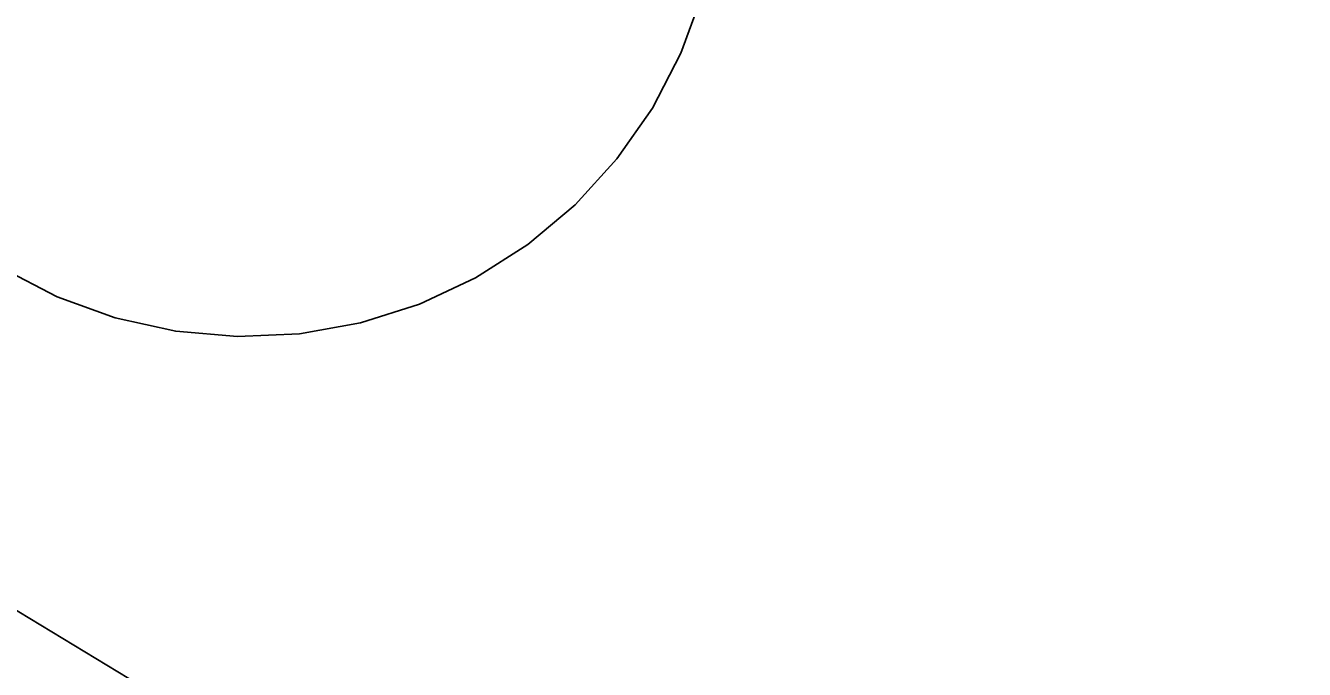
# Model space of a CAD drawing. Extents: x 6540402 to 6566579, y 5525343 to 5532423.
# Drawn here: x 6544580.541 to 6544581.216, y 5526292.45 to 5526292.79 of the extents above; entities that cross this region are included whole.
import ezdxf

# ---------------------------------------------------------------- set-up
doc = ezdxf.new("R2010")
doc.units = 0
doc.layers.add('IR_ps_geometria', color=7, linetype='Continuous')
doc.layers.add('TOR_PS_T-tory projektowane', color=7, linetype='Continuous')

msp = doc.modelspace()

# ---------------------------------------------------------------- linework, layer by layer
at = {"layer": 'IR_ps_geometria'}
msp.add_lwpolyline([(6544580.89786, 5526292.80606), (6544580.88671, 5526292.77532), (6544580.87165, 5526292.74629), (6544580.85294, 5526292.71948), (6544580.83088, 5526292.69533), (6544580.80585, 5526292.67428), (6544580.7783, 5526292.65667), (6544580.74868, 5526292.64281), (6544580.71751, 5526292.63293), (6544580.68531, 5526292.62721), (6544580.65264, 5526292.62574), (6544580.62006, 5526292.62854), (6544580.58812, 5526292.63557), (6544580.55738, 5526292.64672), (6544580.52835, 5526292.66177)], dxfattribs=at)
msp.add_lwpolyline([(6544580.89786, 5526292.80606), (6544580.88671, 5526292.77532), (6544580.87165, 5526292.74629), (6544580.85294, 5526292.71948), (6544580.83088, 5526292.69533), (6544580.80585, 5526292.67428), (6544580.7783, 5526292.65667), (6544580.74868, 5526292.64281), (6544580.71751, 5526292.63293), (6544580.68531, 5526292.62721), (6544580.65264, 5526292.62574), (6544580.62006, 5526292.62854), (6544580.58812, 5526292.63557), (6544580.55738, 5526292.64672), (6544580.52835, 5526292.66177)], dxfattribs=at)
msp.add_lwpolyline([(6544580.89786, 5526292.80606), (6544580.88671, 5526292.77532), (6544580.87165, 5526292.74629), (6544580.85294, 5526292.71948), (6544580.83088, 5526292.69533), (6544580.80585, 5526292.67428), (6544580.7783, 5526292.65667), (6544580.74868, 5526292.64281), (6544580.71751, 5526292.63293), (6544580.68531, 5526292.62721), (6544580.65264, 5526292.62574), (6544580.62006, 5526292.62854), (6544580.58812, 5526292.63557), (6544580.55738, 5526292.64672), (6544580.52835, 5526292.66177)], dxfattribs=at)
msp.add_lwpolyline([(6544580.89786, 5526292.80606), (6544580.88671, 5526292.77532), (6544580.87165, 5526292.74629), (6544580.85294, 5526292.71948), (6544580.83088, 5526292.69533), (6544580.80585, 5526292.67428), (6544580.7783, 5526292.65667), (6544580.74868, 5526292.64281), (6544580.71751, 5526292.63293), (6544580.68531, 5526292.62721), (6544580.65264, 5526292.62574), (6544580.62006, 5526292.62854), (6544580.58812, 5526292.63557), (6544580.55738, 5526292.64672), (6544580.52835, 5526292.66177)], dxfattribs=at)
msp.add_lwpolyline([(6544580.89786, 5526292.80606), (6544580.88671, 5526292.77532), (6544580.87165, 5526292.74629), (6544580.85294, 5526292.71948), (6544580.83088, 5526292.69533), (6544580.80585, 5526292.67428), (6544580.7783, 5526292.65667), (6544580.74868, 5526292.64281), (6544580.71751, 5526292.63293), (6544580.68531, 5526292.62721), (6544580.65264, 5526292.62574), (6544580.62006, 5526292.62854), (6544580.58812, 5526292.63557), (6544580.55738, 5526292.64672), (6544580.52835, 5526292.66177)], dxfattribs=at)
msp.add_lwpolyline([(6544580.89786, 5526292.80606), (6544580.88671, 5526292.77532), (6544580.87165, 5526292.74629), (6544580.85294, 5526292.71948), (6544580.83088, 5526292.69533), (6544580.80585, 5526292.67428), (6544580.7783, 5526292.65667), (6544580.74868, 5526292.64281), (6544580.71751, 5526292.63293), (6544580.68531, 5526292.62721), (6544580.65264, 5526292.62574), (6544580.62006, 5526292.62854), (6544580.58812, 5526292.63557), (6544580.55738, 5526292.64672), (6544580.52835, 5526292.66177)], dxfattribs=at)
msp.add_lwpolyline([(6544580.89786, 5526292.80606), (6544580.88671, 5526292.77532), (6544580.87165, 5526292.74629), (6544580.85294, 5526292.71948), (6544580.83088, 5526292.69533), (6544580.80585, 5526292.67428), (6544580.7783, 5526292.65667), (6544580.74868, 5526292.64281), (6544580.71751, 5526292.63293), (6544580.68531, 5526292.62721), (6544580.65264, 5526292.62574), (6544580.62006, 5526292.62854), (6544580.58812, 5526292.63557), (6544580.55738, 5526292.64672), (6544580.52835, 5526292.66177)], dxfattribs=at)
msp.add_lwpolyline([(6544580.89786, 5526292.80606), (6544580.88671, 5526292.77532), (6544580.87165, 5526292.74629), (6544580.85294, 5526292.71948), (6544580.83088, 5526292.69533), (6544580.80585, 5526292.67428), (6544580.7783, 5526292.65667), (6544580.74868, 5526292.64281), (6544580.71751, 5526292.63293), (6544580.68531, 5526292.62721), (6544580.65264, 5526292.62574), (6544580.62006, 5526292.62854), (6544580.58812, 5526292.63557), (6544580.55738, 5526292.64672), (6544580.52835, 5526292.66177)], dxfattribs=at)
msp.add_lwpolyline([(6544580.89786, 5526292.80606), (6544580.88671, 5526292.77532), (6544580.87165, 5526292.74629), (6544580.85294, 5526292.71948), (6544580.83088, 5526292.69533), (6544580.80585, 5526292.67428), (6544580.7783, 5526292.65667), (6544580.74868, 5526292.64281), (6544580.71751, 5526292.63293), (6544580.68531, 5526292.62721), (6544580.65264, 5526292.62574), (6544580.62006, 5526292.62854), (6544580.58812, 5526292.63557), (6544580.55738, 5526292.64672), (6544580.52835, 5526292.66177)], dxfattribs=at)
msp.add_lwpolyline([(6544580.89786, 5526292.80606), (6544580.88671, 5526292.77532), (6544580.87165, 5526292.74629), (6544580.85294, 5526292.71948), (6544580.83088, 5526292.69533), (6544580.80585, 5526292.67428), (6544580.7783, 5526292.65667), (6544580.74868, 5526292.64281), (6544580.71751, 5526292.63293), (6544580.68531, 5526292.62721), (6544580.65264, 5526292.62574), (6544580.62006, 5526292.62854), (6544580.58812, 5526292.63557), (6544580.55738, 5526292.64672), (6544580.52835, 5526292.66177)], dxfattribs=at)
msp.add_lwpolyline([(6544580.89786, 5526292.80606), (6544580.88671, 5526292.77532), (6544580.87165, 5526292.74629), (6544580.85294, 5526292.71948), (6544580.83088, 5526292.69533), (6544580.80585, 5526292.67428), (6544580.7783, 5526292.65667), (6544580.74868, 5526292.64281), (6544580.71751, 5526292.63293), (6544580.68531, 5526292.62721), (6544580.65264, 5526292.62574), (6544580.62006, 5526292.62854), (6544580.58812, 5526292.63557), (6544580.55738, 5526292.64672), (6544580.52835, 5526292.66177)], dxfattribs=at)
msp.add_lwpolyline([(6544580.89786, 5526292.80606), (6544580.88671, 5526292.77532), (6544580.87165, 5526292.74629), (6544580.85294, 5526292.71948), (6544580.83088, 5526292.69533), (6544580.80585, 5526292.67428), (6544580.7783, 5526292.65667), (6544580.74868, 5526292.64281), (6544580.71751, 5526292.63293), (6544580.68531, 5526292.62721), (6544580.65264, 5526292.62574), (6544580.62006, 5526292.62854), (6544580.58812, 5526292.63557), (6544580.55738, 5526292.64672), (6544580.52835, 5526292.66177)], dxfattribs=at)
msp.add_lwpolyline([(6544580.89786, 5526292.80606), (6544580.88671, 5526292.77532), (6544580.87165, 5526292.74629), (6544580.85294, 5526292.71948), (6544580.83088, 5526292.69533), (6544580.80585, 5526292.67428), (6544580.7783, 5526292.65667), (6544580.74868, 5526292.64281), (6544580.71751, 5526292.63293), (6544580.68531, 5526292.62721), (6544580.65264, 5526292.62574), (6544580.62006, 5526292.62854), (6544580.58812, 5526292.63557), (6544580.55738, 5526292.64672), (6544580.52835, 5526292.66177)], dxfattribs=at)
msp.add_lwpolyline([(6544580.89786, 5526292.80606), (6544580.88671, 5526292.77532), (6544580.87165, 5526292.74629), (6544580.85294, 5526292.71948), (6544580.83088, 5526292.69533), (6544580.80585, 5526292.67428), (6544580.7783, 5526292.65667), (6544580.74868, 5526292.64281), (6544580.71751, 5526292.63293), (6544580.68531, 5526292.62721), (6544580.65264, 5526292.62574), (6544580.62006, 5526292.62854), (6544580.58812, 5526292.63557), (6544580.55738, 5526292.64672), (6544580.52835, 5526292.66177)], dxfattribs=at)
msp.add_lwpolyline([(6544580.89786, 5526292.80606), (6544580.88671, 5526292.77532), (6544580.87165, 5526292.74629), (6544580.85294, 5526292.71948), (6544580.83088, 5526292.69533), (6544580.80585, 5526292.67428), (6544580.7783, 5526292.65667), (6544580.74868, 5526292.64281), (6544580.71751, 5526292.63293), (6544580.68531, 5526292.62721), (6544580.65264, 5526292.62574), (6544580.62006, 5526292.62854), (6544580.58812, 5526292.63557), (6544580.55738, 5526292.64672), (6544580.52835, 5526292.66177)], dxfattribs=at)
msp.add_lwpolyline([(6544580.89786, 5526292.80606), (6544580.88671, 5526292.77532), (6544580.87165, 5526292.74629), (6544580.85294, 5526292.71948), (6544580.83088, 5526292.69533), (6544580.80585, 5526292.67428), (6544580.7783, 5526292.65667), (6544580.74868, 5526292.64281), (6544580.71751, 5526292.63293), (6544580.68531, 5526292.62721), (6544580.65264, 5526292.62574), (6544580.62006, 5526292.62854), (6544580.58812, 5526292.63557), (6544580.55738, 5526292.64672), (6544580.52835, 5526292.66177)], dxfattribs=at)
msp.add_lwpolyline([(6544580.89786, 5526292.80606), (6544580.88671, 5526292.77532), (6544580.87165, 5526292.74629), (6544580.85294, 5526292.71948), (6544580.83088, 5526292.69533), (6544580.80585, 5526292.67428), (6544580.7783, 5526292.65667), (6544580.74868, 5526292.64281), (6544580.71751, 5526292.63293), (6544580.68531, 5526292.62721), (6544580.65264, 5526292.62574), (6544580.62006, 5526292.62854), (6544580.58812, 5526292.63557), (6544580.55738, 5526292.64672), (6544580.52835, 5526292.66177)], dxfattribs=at)
msp.add_lwpolyline([(6544580.89786, 5526292.80606), (6544580.88671, 5526292.77532), (6544580.87165, 5526292.74629), (6544580.85294, 5526292.71948), (6544580.83088, 5526292.69533), (6544580.80585, 5526292.67428), (6544580.7783, 5526292.65667), (6544580.74868, 5526292.64281), (6544580.71751, 5526292.63293), (6544580.68531, 5526292.62721), (6544580.65264, 5526292.62574), (6544580.62006, 5526292.62854), (6544580.58812, 5526292.63557), (6544580.55738, 5526292.64672), (6544580.52835, 5526292.66177)], dxfattribs=at)
msp.add_lwpolyline([(6544580.89786, 5526292.80606), (6544580.88671, 5526292.77532), (6544580.87165, 5526292.74629), (6544580.85294, 5526292.71948), (6544580.83088, 5526292.69533), (6544580.80585, 5526292.67428), (6544580.7783, 5526292.65667), (6544580.74868, 5526292.64281), (6544580.71751, 5526292.63293), (6544580.68531, 5526292.62721), (6544580.65264, 5526292.62574), (6544580.62006, 5526292.62854), (6544580.58812, 5526292.63557), (6544580.55738, 5526292.64672), (6544580.52835, 5526292.66177)], dxfattribs=at)
msp.add_lwpolyline([(6544580.89786, 5526292.80606), (6544580.88671, 5526292.77532), (6544580.87165, 5526292.74629), (6544580.85294, 5526292.71948), (6544580.83088, 5526292.69533), (6544580.80585, 5526292.67428), (6544580.7783, 5526292.65667), (6544580.74868, 5526292.64281), (6544580.71751, 5526292.63293), (6544580.68531, 5526292.62721), (6544580.65264, 5526292.62574), (6544580.62006, 5526292.62854), (6544580.58812, 5526292.63557), (6544580.55738, 5526292.64672), (6544580.52835, 5526292.66177)], dxfattribs=at)
msp.add_lwpolyline([(6544580.89786, 5526292.80606), (6544580.88671, 5526292.77532), (6544580.87165, 5526292.74629), (6544580.85294, 5526292.71948), (6544580.83088, 5526292.69533), (6544580.80585, 5526292.67428), (6544580.7783, 5526292.65667), (6544580.74868, 5526292.64281), (6544580.71751, 5526292.63293), (6544580.68531, 5526292.62721), (6544580.65264, 5526292.62574), (6544580.62006, 5526292.62854), (6544580.58812, 5526292.63557), (6544580.55738, 5526292.64672), (6544580.52835, 5526292.66177)], dxfattribs=at)
msp.add_lwpolyline([(6544580.89786, 5526292.80606), (6544580.88671, 5526292.77532), (6544580.87165, 5526292.74629), (6544580.85294, 5526292.71948), (6544580.83088, 5526292.69533), (6544580.80585, 5526292.67428), (6544580.7783, 5526292.65667), (6544580.74868, 5526292.64281), (6544580.71751, 5526292.63293), (6544580.68531, 5526292.62721), (6544580.65264, 5526292.62574), (6544580.62006, 5526292.62854), (6544580.58812, 5526292.63557), (6544580.55738, 5526292.64672), (6544580.52835, 5526292.66177)], dxfattribs=at)
msp.add_lwpolyline([(6544580.89786, 5526292.80606), (6544580.88671, 5526292.77532), (6544580.87165, 5526292.74629), (6544580.85294, 5526292.71948), (6544580.83088, 5526292.69533), (6544580.80585, 5526292.67428), (6544580.7783, 5526292.65667), (6544580.74868, 5526292.64281), (6544580.71751, 5526292.63293), (6544580.68531, 5526292.62721), (6544580.65264, 5526292.62574), (6544580.62006, 5526292.62854), (6544580.58812, 5526292.63557), (6544580.55738, 5526292.64672), (6544580.52835, 5526292.66177)], dxfattribs=at)
msp.add_lwpolyline([(6544580.89786, 5526292.80606), (6544580.88671, 5526292.77532), (6544580.87165, 5526292.74629), (6544580.85294, 5526292.71948), (6544580.83088, 5526292.69533), (6544580.80585, 5526292.67428), (6544580.7783, 5526292.65667), (6544580.74868, 5526292.64281), (6544580.71751, 5526292.63293), (6544580.68531, 5526292.62721), (6544580.65264, 5526292.62574), (6544580.62006, 5526292.62854), (6544580.58812, 5526292.63557), (6544580.55738, 5526292.64672), (6544580.52835, 5526292.66177)], dxfattribs=at)
msp.add_lwpolyline([(6544580.89786, 5526292.80606), (6544580.88671, 5526292.77532), (6544580.87165, 5526292.74629), (6544580.85294, 5526292.71948), (6544580.83088, 5526292.69533), (6544580.80585, 5526292.67428), (6544580.7783, 5526292.65667), (6544580.74868, 5526292.64281), (6544580.71751, 5526292.63293), (6544580.68531, 5526292.62721), (6544580.65264, 5526292.62574), (6544580.62006, 5526292.62854), (6544580.58812, 5526292.63557), (6544580.55738, 5526292.64672), (6544580.52835, 5526292.66177)], dxfattribs=at)
msp.add_lwpolyline([(6544580.89786, 5526292.80606), (6544580.88671, 5526292.77532), (6544580.87165, 5526292.74629), (6544580.85294, 5526292.71948), (6544580.83088, 5526292.69533), (6544580.80585, 5526292.67428), (6544580.7783, 5526292.65667), (6544580.74868, 5526292.64281), (6544580.71751, 5526292.63293), (6544580.68531, 5526292.62721), (6544580.65264, 5526292.62574), (6544580.62006, 5526292.62854), (6544580.58812, 5526292.63557), (6544580.55738, 5526292.64672), (6544580.52835, 5526292.66177)], dxfattribs=at)
msp.add_lwpolyline([(6544580.89786, 5526292.80606), (6544580.88671, 5526292.77532), (6544580.87165, 5526292.74629), (6544580.85294, 5526292.71948), (6544580.83088, 5526292.69533), (6544580.80585, 5526292.67428), (6544580.7783, 5526292.65667), (6544580.74868, 5526292.64281), (6544580.71751, 5526292.63293), (6544580.68531, 5526292.62721), (6544580.65264, 5526292.62574), (6544580.62006, 5526292.62854), (6544580.58812, 5526292.63557), (6544580.55738, 5526292.64672), (6544580.52835, 5526292.66177)], dxfattribs=at)
msp.add_lwpolyline([(6544580.89786, 5526292.80606), (6544580.88671, 5526292.77532), (6544580.87165, 5526292.74629), (6544580.85294, 5526292.71948), (6544580.83088, 5526292.69533), (6544580.80585, 5526292.67428), (6544580.7783, 5526292.65667), (6544580.74868, 5526292.64281), (6544580.71751, 5526292.63293), (6544580.68531, 5526292.62721), (6544580.65264, 5526292.62574), (6544580.62006, 5526292.62854), (6544580.58812, 5526292.63557), (6544580.55738, 5526292.64672), (6544580.52835, 5526292.66177)], dxfattribs=at)
msp.add_lwpolyline([(6544580.89786, 5526292.80606), (6544580.88671, 5526292.77532), (6544580.87165, 5526292.74629), (6544580.85294, 5526292.71948), (6544580.83088, 5526292.69533), (6544580.80585, 5526292.67428), (6544580.7783, 5526292.65667), (6544580.74868, 5526292.64281), (6544580.71751, 5526292.63293), (6544580.68531, 5526292.62721), (6544580.65264, 5526292.62574), (6544580.62006, 5526292.62854), (6544580.58812, 5526292.63557), (6544580.55738, 5526292.64672), (6544580.52835, 5526292.66177)], dxfattribs=at)
msp.add_lwpolyline([(6544580.89786, 5526292.80606), (6544580.88671, 5526292.77532), (6544580.87165, 5526292.74629), (6544580.85294, 5526292.71948), (6544580.83088, 5526292.69533), (6544580.80585, 5526292.67428), (6544580.7783, 5526292.65667), (6544580.74868, 5526292.64281), (6544580.71751, 5526292.63293), (6544580.68531, 5526292.62721), (6544580.65264, 5526292.62574), (6544580.62006, 5526292.62854), (6544580.58812, 5526292.63557), (6544580.55738, 5526292.64672), (6544580.52835, 5526292.66177)], dxfattribs=at)
at = {"layer": 'TOR_PS_T-tory projektowane'}
msp.add_line((6544561.54212, 5526303.97057), (6544581.21587, 5526292.06989), dxfattribs=at)

doc.saveas('drawing.dxf')
